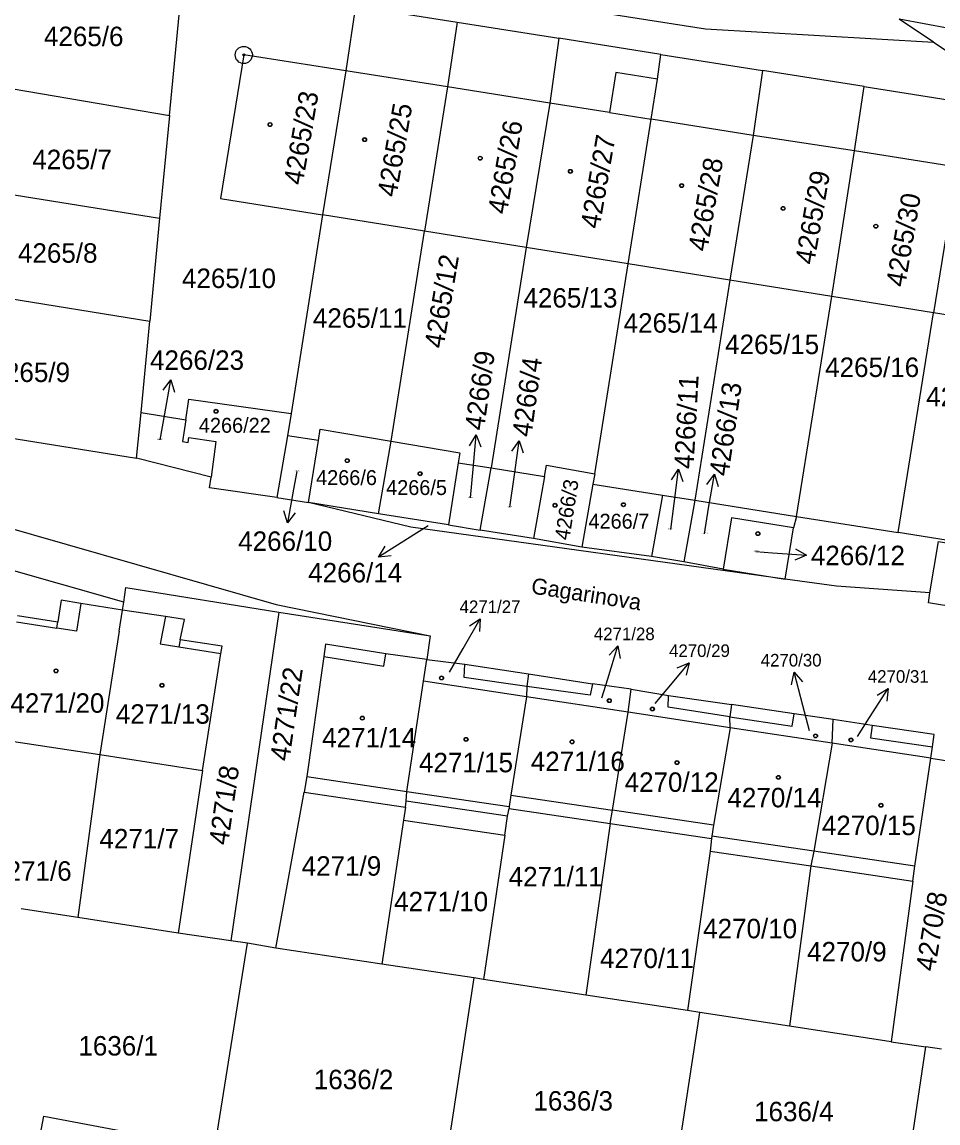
# Model space of a CAD drawing. Extents: x -593183 to -588034, y -1130415 to -1124994.
# Drawn here: x -589711.3 to -589631.2, y -1129310.7 to -1129214.6 of the extents above; entities that cross this region are included whole.
import ezdxf

# ---------------------------------------------------------------- set-up
doc = ezdxf.new("R2010")
doc.units = 0
for name, color, linetype in [('Vrstva 1', 7, 'Continuous'), ('Vrstva 15', 7, 'Continuous'), ('Vrstva 16', 7, 'Continuous'), ('Vrstva 18', 7, 'Continuous'), ('Vrstva 19', 7, 'Continuous'), ('Vrstva 24', 7, 'Continuous'), ('Vrstva 25', 7, 'Continuous'), ('Vrstva 4', 7, 'Continuous')]:
    doc.layers.add(name, color=color, linetype=linetype)

msp = doc.modelspace()

# ---------------------------------------------------------------- linework, layer by layer
at = {"layer": 'Vrstva 1'}
for p, q in [((-589714.12, -1129205.36), (-589651.53, -1129215.17)), ((-589698.37, -1129222.75), (-589697.23, -1129210.79)), ((-589682.12, -1129213.18), (-589682.97, -1129218.83)), ((-589682.12, -1129213.18), (-589673.23, -1129214.58)), ((-589673.23, -1129214.58), (-589674.07, -1129220.24)), ((-589673.23, -1129214.58), (-589664.34, -1129215.99)), ((-589630.25, -1129215.13), (-589634.6, -1129214.34)), ((-589631.61, -1129216.33), (-589634.6, -1129214.34)), ((-589664.34, -1129215.99), (-589665.15, -1129221.66)), ((-589655.44, -1129217.4), (-589664.34, -1129215.99)), ((-589651.53, -1129215.17), (-589631.61, -1129216.33)), ((-589631.61, -1129216.33), (-589622.08, -1129222.68)), ((-589691.88, -1129217.45), (-589693.91, -1129229.98)), ((-589682.97, -1129218.83), (-589691.88, -1129217.45)), ((-589655.72, -1129219.56), (-589655.44, -1129217.4)), ((-589655.44, -1129217.4), (-589646.55, -1129218.81)), ((-589682.97, -1129218.83), (-589685, -1129231.43)), ((-589646.55, -1129218.81), (-589647.38, -1129224.48)), ((-589637.66, -1129220.21), (-589646.55, -1129218.81)), ((-589714.78, -1129219.94), (-589698.37, -1129222.75)), ((-589656.28, -1129223.07), (-589655.72, -1129219.56)), ((-589674.07, -1129220.24), (-589676.1, -1129232.85)), ((-589638.52, -1129225.83), (-589637.66, -1129220.21)), ((-589637.66, -1129220.21), (-589628.76, -1129221.62)), ((-589665.15, -1129221.66), (-589667.2, -1129234.27)), ((-589698.37, -1129222.75), (-589699.23, -1129231.72)), ((-589658.3, -1129235.7), (-589656.28, -1129223.07)), ((-589647.38, -1129224.48), (-589649.41, -1129237.13)), ((-589640.51, -1129238.55), (-589638.52, -1129225.83)), ((-589629.55, -1129227.26), (-589631.61, -1129239.98)), ((-589716.26, -1129228.98), (-589699.23, -1129231.72)), ((-589693.91, -1129229.98), (-589685, -1129231.43)), ((-589685, -1129231.43), (-589687.74, -1129248.76)), ((-589676.1, -1129232.85), (-589685, -1129231.43)), ((-589699.23, -1129231.72), (-589700.09, -1129240.71)), ((-589679.01, -1129251.19), (-589676.1, -1129232.85)), ((-589667.2, -1129234.27), (-589676.1, -1129232.85)), ((-589667.2, -1129234.27), (-589670.26, -1129253.53)), ((-589658.3, -1129235.7), (-589667.2, -1129234.27)), ((-589661.2, -1129254.05), (-589658.3, -1129235.7)), ((-589649.41, -1129237.13), (-589658.3, -1129235.7)), ((-589649.41, -1129237.13), (-589652.48, -1129256.35)), ((-589640.51, -1129238.55), (-589649.41, -1129237.13)), ((-589717.66, -1129237.87), (-589700.09, -1129240.71)), ((-589643.59, -1129257.76), (-589640.51, -1129238.55)), ((-589631.61, -1129239.98), (-589640.51, -1129238.55)), ((-589634.7, -1129259.16), (-589631.61, -1129239.98)), ((-589622.71, -1129241.4), (-589631.61, -1129239.98)), ((-589700.85, -1129248.69), (-589700.09, -1129240.71)), ((-589739.24, -1129246.54), (-589701.24, -1129252.68)), ((-589696.94, -1129249.31), (-589696.67, -1129247.52)), ((-589696.67, -1129247.52), (-589687.74, -1129248.76)), ((-589701.24, -1129252.68), (-589700.85, -1129248.69)), ((-589700.85, -1129248.69), (-589696.94, -1129249.31)), ((-589687.74, -1129248.76), (-589688.05, -1129250.72)), ((-589696.94, -1129249.31), (-589697.24, -1129251.23)), ((-589688.05, -1129250.72), (-589688.98, -1129256.11)), ((-589685.35, -1129251.14), (-589688.05, -1129250.72)), ((-589685.35, -1129251.14), (-589685.19, -1129250.15)), ((-589685.19, -1129250.15), (-589679.01, -1129251.19)), ((-589697.24, -1129251.23), (-589696.75, -1129251.31)), ((-589696.75, -1129251.31), (-589696.68, -1129250.86)), ((-589696.68, -1129250.86), (-589694.32, -1129251.21)), ((-589694.32, -1129251.21), (-589694.74, -1129254.32)), ((-589686.21, -1129256.55), (-589685.35, -1129251.14)), ((-589680.11, -1129257.52), (-589679.01, -1129251.19)), ((-589679.01, -1129251.19), (-589673, -1129252.2)), ((-589673, -1129252.2), (-589673.14, -1129253.08)), ((-589694.74, -1129254.32), (-589701.24, -1129252.68)), ((-589673.14, -1129253.08), (-589674, -1129258.5)), ((-589673.14, -1129253.08), (-589670.26, -1129253.53)), ((-589671.21, -1129258.95), (-589670.26, -1129253.53)), ((-589670.26, -1129253.53), (-589665.6, -1129254.27)), ((-589665.6, -1129254.27), (-589665.43, -1129253.29)), ((-589665.43, -1129253.29), (-589661.2, -1129254.05)), ((-589694.86, -1129255.25), (-589694.74, -1129254.32)), ((-589665.6, -1129254.27), (-589666.57, -1129259.69)), ((-589661.2, -1129254.05), (-589661.37, -1129254.94)), ((-589688.98, -1129256.11), (-589694.86, -1129255.25)), ((-589661.37, -1129254.94), (-589662.35, -1129260.45)), ((-589661.37, -1129254.94), (-589655.3, -1129255.9)), ((-589688.98, -1129256.11), (-589686.21, -1129256.55)), ((-589655.3, -1129255.9), (-589656.26, -1129261.27)), ((-589655.3, -1129255.9), (-589652.48, -1129256.35)), ((-589652.48, -1129256.35), (-589653.44, -1129261.74)), ((-589652.48, -1129256.35), (-589643.59, -1129257.76)), ((-589677.29, -1129258.7), (-589686.21, -1129256.55)), ((-589680.11, -1129257.52), (-589686.21, -1129256.55)), ((-589713.95, -1129258.3), (-589689.05, -1129265.45)), ((-589674, -1129258.5), (-589680.11, -1129257.52)), ((-589649.26, -1129257.87), (-589650, -1129262.36)), ((-589643.84, -1129258.76), (-589649.26, -1129257.87)), ((-589643.59, -1129257.76), (-589643.84, -1129258.76)), ((-589643.59, -1129257.76), (-589634.7, -1129259.16)), ((-589644.57, -1129263.25), (-589677.29, -1129258.7)), ((-589674, -1129258.5), (-589671.21, -1129258.95)), ((-589666.57, -1129259.69), (-589671.21, -1129258.95)), ((-589644.57, -1129263.25), (-589643.84, -1129258.76)), ((-589625.81, -1129260.57), (-589634.7, -1129259.16)), ((-589662.35, -1129260.45), (-589666.57, -1129259.69)), ((-589656.26, -1129261.27), (-589662.35, -1129260.45)), ((-589653.44, -1129261.74), (-589656.26, -1129261.27)), ((-589702.37, -1129265.24), (-589714.91, -1129261.67)), ((-589650, -1129262.36), (-589653.44, -1129261.74)), ((-589650, -1129262.36), (-589644.57, -1129263.25)), ((-589702.37, -1129265.24), (-589702.19, -1129263.98)), ((-589702.19, -1129263.98), (-589688.82, -1129266.13)), ((-589640.09, -1129263.85), (-589644.57, -1129263.25)), ((-589631.92, -1129264.44), (-589640.09, -1129263.85)), ((-589707.83, -1129265.08), (-589708.12, -1129266.96)), ((-589706.12, -1129265.36), (-589707.83, -1129265.08)), ((-589632.06, -1129265.31), (-589631.92, -1129264.44)), ((-589702.48, -1129265.96), (-589706.12, -1129265.36)), ((-589702.77, -1129267.78), (-589702.48, -1129265.96)), ((-589702.48, -1129265.96), (-589702.37, -1129265.24)), ((-589698.71, -1129266.51), (-589702.48, -1129265.96)), ((-589689.05, -1129265.45), (-589675.6, -1129268.19)), ((-589711.65, -1129266.42), (-589708.12, -1129266.96)), ((-589697.07, -1129266.75), (-589698.71, -1129266.51)), ((-589697.44, -1129268.55), (-589697.07, -1129266.75)), ((-589688.82, -1129266.13), (-589693.02, -1129294.82)), ((-589688.82, -1129266.13), (-589675.6, -1129268.19)), ((-589702.77, -1129267.78), (-589704.45, -1129278.55)), ((-589693.77, -1129269.09), (-589697.44, -1129268.55)), ((-589684.73, -1129268.91), (-589684.88, -1129270)), ((-589679.47, -1129269.77), (-589684.73, -1129268.91)), ((-589675.6, -1129268.19), (-589675.89, -1129270.27)), ((-589695.47, -1129279.96), (-589693.87, -1129269.73)), ((-589693.87, -1129269.73), (-589693.77, -1129269.09)), ((-589675.89, -1129270.27), (-589679.47, -1129269.77)), ((-589684.99, -1129270.81), (-589686.37, -1129280.49)), ((-589684.88, -1129270), (-589684.99, -1129270.81)), ((-589676.17, -1129272.14), (-589675.89, -1129270.27)), ((-589675.89, -1129270.27), (-589672.57, -1129270.66)), ((-589672.57, -1129270.66), (-589666.99, -1129271.52)), ((-589666.99, -1129271.52), (-589667.15, -1129272.62)), ((-589666.99, -1129271.52), (-589661.42, -1129272.37)), ((-589677.62, -1129281.79), (-589676.17, -1129272.14)), ((-589667.18, -1129273.51), (-589676.17, -1129272.14)), ((-589667.15, -1129272.62), (-589667.18, -1129273.51)), ((-589658.02, -1129272.85), (-589661.42, -1129272.37)), ((-589658.28, -1129274.87), (-589658.02, -1129272.85)), ((-589658.02, -1129272.85), (-589654.77, -1129273.39)), ((-589667.18, -1129273.51), (-589668.53, -1129282.1)), ((-589658.28, -1129274.87), (-589667.18, -1129273.51)), ((-589654.77, -1129273.39), (-589649.26, -1129274.2)), ((-589649.26, -1129274.2), (-589649.42, -1129275.27)), ((-589643.8, -1129275), (-589649.26, -1129274.2)), ((-589659.67, -1129283.41), (-589658.28, -1129274.87)), ((-589649.37, -1129276.22), (-589658.28, -1129274.87)), ((-589649.37, -1129276.22), (-589649.42, -1129275.27)), ((-589640.37, -1129275.51), (-589643.8, -1129275)), ((-589640.48, -1129277.57), (-589640.37, -1129275.51)), ((-589636.97, -1129276.01), (-589640.37, -1129275.51)), ((-589649.37, -1129276.22), (-589650.83, -1129284.72)), ((-589640.48, -1129277.57), (-589649.37, -1129276.22)), ((-589631.54, -1129276.82), (-589636.97, -1129276.01)), ((-589713.35, -1129277.21), (-589704.45, -1129278.55)), ((-589640.48, -1129277.57), (-589642.08, -1129287)), ((-589631.85, -1129278.89), (-589640.48, -1129277.57)), ((-589631.7, -1129277.9), (-589631.54, -1129276.82)), ((-589704.45, -1129278.55), (-589706.37, -1129292.79)), ((-589704.45, -1129278.55), (-589695.47, -1129279.96)), ((-589631.85, -1129278.89), (-589631.7, -1129277.9)), ((-589633.25, -1129288.31), (-589631.85, -1129278.89)), ((-589631.85, -1129278.89), (-589627.15, -1129279.6)), ((-589695.47, -1129279.96), (-589697.62, -1129294.16)), ((-589686.37, -1129280.49), (-589686.61, -1129281.86)), ((-589689.07, -1129295.46), (-589686.61, -1129281.86)), ((-589686.61, -1129281.86), (-589677.76, -1129283.17)), ((-589677.68, -1129282.63), (-589677.62, -1129281.79)), ((-589668.53, -1129282.1), (-589668.68, -1129283.11)), ((-589677.76, -1129283.17), (-589677.93, -1129284.3)), ((-589677.76, -1129283.17), (-589677.68, -1129282.63)), ((-589668.84, -1129283.94), (-589668.7, -1129283.28)), ((-589668.68, -1129283.11), (-589668.7, -1129283.28)), ((-589668.7, -1129283.28), (-589659.85, -1129284.59)), ((-589659.85, -1129284.59), (-589659.67, -1129283.41)), ((-589677.93, -1129284.3), (-589679.81, -1129296.87)), ((-589677.93, -1129284.3), (-589669.08, -1129285.61)), ((-589669.08, -1129285.61), (-589668.84, -1129283.94)), ((-589659.85, -1129284.59), (-589661.99, -1129299.58)), ((-589659.85, -1129284.59), (-589651, -1129285.9)), ((-589650.83, -1129284.72), (-589650.97, -1129285.68)), ((-589669.08, -1129285.61), (-589670.92, -1129298.22)), ((-589651, -1129285.9), (-589651.14, -1129286.99)), ((-589650.97, -1129285.68), (-589651, -1129285.9)), ((-589651.14, -1129286.99), (-589653.1, -1129300.93)), ((-589651.14, -1129286.99), (-589642.33, -1129288.29)), ((-589642.08, -1129287), (-589642.33, -1129288.29)), ((-589642.33, -1129288.29), (-589644.18, -1129302.29)), ((-589642.33, -1129288.29), (-589633.42, -1129289.62)), ((-589633.42, -1129289.62), (-589633.25, -1129288.31)), ((-589633.42, -1129289.62), (-589635.3, -1129303.64)), ((-589706.37, -1129292.79), (-589711.33, -1129292.03)), ((-589697.62, -1129294.16), (-589706.37, -1129292.79)), ((-589693.02, -1129294.82), (-589697.62, -1129294.16)), ((-589691.54, -1129295.05), (-589693.02, -1129294.82)), ((-589695.64, -1129320.68), (-589691.54, -1129295.05)), ((-589689.07, -1129295.46), (-589691.54, -1129295.05)), ((-589679.81, -1129296.87), (-589689.07, -1129295.46)), ((-589671.78, -1129298.06), (-589679.81, -1129296.87)), ((-589671.78, -1129298.06), (-589676.85, -1129331.32)), ((-589670.92, -1129298.22), (-589671.78, -1129298.06)), ((-589661.99, -1129299.58), (-589670.92, -1129298.22)), ((-589653.1, -1129300.93), (-589661.99, -1129299.58)), ((-589656.59, -1129331.03), (-589652.02, -1129301.08)), ((-589652.02, -1129301.08), (-589653.1, -1129300.93)), ((-589644.18, -1129302.29), (-589652.02, -1129301.08)), ((-589635.3, -1129303.64), (-589644.18, -1129302.29)), ((-589636.21, -1129330.61), (-589632.27, -1129304.09)), ((-589635.3, -1129303.64), (-589632.27, -1129304.09)), ((-589630.9, -1129304.3), (-589632.27, -1129304.09)), ((-589710.46, -1129316.11), (-589709.35, -1129310.16)), ((-589709.35, -1129310.16), (-589699.32, -1129312.03))]:
    msp.add_line(p, q, dxfattribs=at)
for points in [[(-589631.92, -1129264.44), (-589631.18, -1129259.94), (-589625.86, -1129260.82), (-589626.53, -1129264.83)], [(-589626.53, -1129264.83), (-589626.75, -1129266.18), (-589632.06, -1129265.31)]]:
    msp.add_lwpolyline(points, dxfattribs=at)
at = {"layer": 'Vrstva 16'}
for p, q in [((-589699.18, -1129251.08), (-589698.77, -1129248.79)), ((-589687.25, -1129253.83), (-589687.52, -1129255.38)), ((-589672.06, -1129256.14), (-589671.84, -1129253.63)), ((-589668.63, -1129256.96), (-589668.23, -1129254.12)), ((-589654.57, -1129258.9), (-589654.27, -1129256.62)), ((-589651.63, -1129259.27), (-589651.26, -1129257.04)), ((-589675.76, -1129258.59), (-589677.56, -1129259.72)), ((-589647.14, -1129260.83), (-589645.69, -1129260.94)), ((-589673.89, -1129271.35), (-589672.72, -1129269.3)), ((-589660.58, -1129273.6), (-589660.07, -1129271.94)), ((-589655.92, -1129274.09), (-589654.89, -1129272.85)), ((-589642.45, -1129276.49), (-589643.03, -1129274.27)), ((-589638.24, -1129276.98), (-589637.19, -1129275.32))]:
    msp.add_line(p, q, dxfattribs=at)
at = {"layer": 'Vrstva 24'}
for radius in [0.75, 0.0903]:
    msp.add_circle((-589691.88, -1129217.45), radius, dxfattribs=at)
at = {"layer": 'Vrstva 25'}
for p, q in [((-589698.77, -1129248.79), (-589698.243, -1129245.837)), ((-589671.84, -1129253.63), (-589671.569, -1129250.642)), ((-589668.23, -1129254.12), (-589667.815, -1129251.149)), ((-589654.27, -1129256.62), (-589653.881, -1129253.645)), ((-589651.26, -1129257.04), (-589650.761, -1129254.082)), ((-589687.52, -1129255.38), (-589688.053, -1129258.332)), ((-589677.56, -1129259.72), (-589680.1, -1129261.317)), ((-589645.69, -1129260.94), (-589642.697, -1129261.151)), ((-589672.72, -1129269.3), (-589671.227, -1129266.698)), ((-589660.07, -1129271.94), (-589659.186, -1129269.073)), ((-589654.89, -1129272.85), (-589652.973, -1129270.542)), ((-589643.03, -1129274.27), (-589643.792, -1129271.368)), ((-589637.19, -1129275.32), (-589635.581, -1129272.788))]:
    msp.add_line(p, q, dxfattribs=at)
for points in [[(-589698.911, -1129246.733), (-589698.243, -1129245.837), (-589697.926, -1129246.909)], [(-589672.157, -1129251.593), (-589671.569, -1129250.642), (-589671.161, -1129251.683)], [(-589668.448, -1129252.07), (-589667.815, -1129251.149), (-589667.458, -1129252.208)], [(-589654.506, -1129254.572), (-589653.881, -1129253.645), (-589653.515, -1129254.702)], [(-589651.421, -1129254.985), (-589650.761, -1129254.082), (-589650.434, -1129255.151)], [(-589687.383, -1129257.437), (-589688.053, -1129258.332), (-589688.367, -1129257.259)], [(-589678.987, -1129261.208), (-589680.1, -1129261.317), (-589679.519, -1129260.361)], [(-589643.66, -1129260.582), (-589642.697, -1129261.151), (-589643.73, -1129261.579)], [(-589672.158, -1129267.316), (-589671.227, -1129266.698), (-589671.291, -1129267.814)], [(-589659.959, -1129269.881), (-589659.186, -1129269.073), (-589659.003, -1129270.176)], [(-589653.997, -1129270.992), (-589652.973, -1129270.542), (-589653.228, -1129271.631)], [(-589644.022, -1129272.463), (-589643.792, -1129271.368), (-589643.054, -1129272.209)], [(-589636.539, -1129273.364), (-589635.581, -1129272.788), (-589635.695, -1129273.9)]]:
    msp.add_lwpolyline(points, dxfattribs=at)
for centre, radius in [((-589689.58, -1129223.53), 0.175), ((-589689.58, -1129223.53), 0.15), ((-589681.32, -1129224.85), 0.175), ((-589681.32, -1129224.85), 0.15), ((-589671.22, -1129226.47), 0.175), ((-589671.22, -1129226.47), 0.15), ((-589663.34, -1129227.62), 0.175), ((-589663.34, -1129227.62), 0.15), ((-589653.62, -1129228.86), 0.175), ((-589653.62, -1129228.86), 0.15), ((-589644.75, -1129230.86), 0.175), ((-589644.75, -1129230.86), 0.15), ((-589636.65, -1129232.41), 0.175), ((-589636.65, -1129232.41), 0.15), ((-589694.3, -1129248.58), 0.175), ((-589694.3, -1129248.58), 0.15), ((-589682.84, -1129252.89), 0.175), ((-589682.84, -1129252.89), 0.15), ((-589676.47, -1129254.03), 0.175), ((-589676.47, -1129254.03), 0.15), ((-589664.68, -1129256.79), 0.175), ((-589664.68, -1129256.79), 0.15), ((-589658.7, -1129256.74), 0.175), ((-589658.7, -1129256.74), 0.15), ((-589646.96, -1129259.26), 0.175), ((-589646.96, -1129259.26), 0.15), ((-589708.28, -1129271.25), 0.175), ((-589708.28, -1129271.25), 0.15), ((-589674.6, -1129271.87), 0.175), ((-589674.6, -1129271.87), 0.15), ((-589699.03, -1129272.51), 0.175), ((-589699.03, -1129272.51), 0.15), ((-589659.94, -1129273.85), 0.175), ((-589659.94, -1129273.85), 0.15), ((-589656.17, -1129274.58), 0.175), ((-589656.17, -1129274.58), 0.15), ((-589681.52, -1129275.38), 0.175), ((-589681.52, -1129275.38), 0.15), ((-589672.46, -1129277.24), 0.175), ((-589672.46, -1129277.24), 0.15), ((-589663.19, -1129277.45), 0.175), ((-589663.19, -1129277.45), 0.15), ((-589641.92, -1129276.93), 0.175), ((-589641.92, -1129276.93), 0.15), ((-589638.83, -1129277.28), 0.175), ((-589638.83, -1129277.28), 0.15), ((-589654.02, -1129279.26), 0.175), ((-589654.02, -1129279.26), 0.15), ((-589645.16, -1129280.56), 0.175), ((-589645.16, -1129280.56), 0.15), ((-589636.2, -1129282.99), 0.175), ((-589636.2, -1129282.99), 0.15)]:
    msp.add_circle(centre, radius, dxfattribs=at)
at = {"layer": 'Vrstva 4'}
for p, q in [((-589674.07, -1129220.24), (-589682.97, -1129218.83)), ((-589659.38, -1129218.98), (-589659.93, -1129222.49)), ((-589655.72, -1129219.56), (-589659.38, -1129218.98)), ((-589665.15, -1129221.66), (-589674.07, -1129220.24)), ((-589659.93, -1129222.49), (-589665.15, -1129221.66)), ((-589659.93, -1129222.49), (-589656.28, -1129223.07)), ((-589647.38, -1129224.48), (-589656.28, -1129223.07)), ((-589638.52, -1129225.83), (-589647.38, -1129224.48)), ((-589629.55, -1129227.26), (-589638.52, -1129225.83)), ((-589706.12, -1129265.36), (-589706.41, -1129267.22)), ((-589711.73, -1129266.96), (-589708.2, -1129267.51)), ((-589708.2, -1129267.51), (-589708.12, -1129266.96)), ((-589698.71, -1129266.51), (-589699.18, -1129268.9)), ((-589706.5, -1129267.77), (-589708.2, -1129267.51)), ((-589706.41, -1129267.22), (-589706.5, -1129267.77)), ((-589699.18, -1129268.9), (-589697.56, -1129269.15)), ((-589697.44, -1129268.55), (-589697.56, -1129269.15)), ((-589697.56, -1129269.15), (-589693.87, -1129269.73)), ((-589679.65, -1129270.84), (-589679.47, -1129269.77)), ((-589684.88, -1129270), (-589679.65, -1129270.84)), ((-589672.62, -1129271.82), (-589672.57, -1129270.66)), ((-589667.15, -1129272.62), (-589672.62, -1129271.82)), ((-589661.61, -1129273.38), (-589667.15, -1129272.62)), ((-589661.42, -1129272.37), (-589661.61, -1129273.38)), ((-589654.79, -1129274.43), (-589654.77, -1129273.39)), ((-589649.42, -1129275.27), (-589654.79, -1129274.43)), ((-589649.42, -1129275.27), (-589643.96, -1129276.08)), ((-589643.96, -1129276.08), (-589643.8, -1129275)), ((-589636.97, -1129276.01), (-589637.13, -1129277.1)), ((-589637.13, -1129277.1), (-589631.7, -1129277.9)), ((-589686.37, -1129280.49), (-589677.62, -1129281.79)), ((-589677.62, -1129281.79), (-589668.68, -1129283.11)), ((-589668.53, -1129282.1), (-589659.67, -1129283.41)), ((-589668.84, -1129283.94), (-589677.68, -1129282.63)), ((-589650.83, -1129284.72), (-589659.67, -1129283.41)), ((-589642.08, -1129287), (-589650.97, -1129285.68)), ((-589633.25, -1129288.31), (-589642.08, -1129287))]:
    msp.add_line(p, q, dxfattribs=at)

# ---------------------------------------------------------------- texts
at = {"layer": 'Vrstva 15'}
msp.add_text('Gagarinova', height=1.4, rotation=351.14571, dxfattribs=at).set_placement((-589666.83, -1129264.48))
at = {"layer": 'Vrstva 16'}
for s, height, p in [('4266/23', 1.7, (-589700.072, -1129244.96)), ('4266/10', 1.7, (-589692.367, -1129260.77)), ('4266/12', 1.7, (-589642.328, -1129262.02)), ('4266/14', 1.7, (-589686.25, -1129263.52)), ('4271/27', 1.1, (-589673.02, -1129266.2)), ('4271/28', 1.1, (-589661.29, -1129268.57)), ('4270/29', 1.1, (-589654.72, -1129270.04)), ('4270/30', 1.1, (-589646.71, -1129270.87)), ('4270/31', 1.1, (-589637.35, -1129272.29))]:
    msp.add_text(s, height=height, dxfattribs=at).set_placement(p)
for s, rotation, p in [('4266/9', 81.96309, (-589670.898, -1129250.316)), ('4266/4', 82.17189, (-589666.754, -1129250.878)), ('4266/11', 86.77791, (-589652.588, -1129253.651)), ('4266/13', 81.68679, (-589649.54, -1129254.307))]:
    msp.add_text(s, height=1.7, rotation=rotation, dxfattribs=at).set_placement(p)
at = {"layer": 'Vrstva 18'}
for s, height, p in [('4265/6', 1.7, (-589709.34, -1129216.68)), ('4265/7', 1.7, (-589710.36, -1129227.43)), ('4265/8', 1.7, (-589711.61, -1129235.6)), ('4265/10', 1.7, (-589697.28, -1129237.81)), ('4265/13', 1.7, (-589667.44, -1129239.52)), ('4265/11', 1.7, (-589685.84, -1129241.28)), ('4265/14', 1.7, (-589658.69, -1129241.71)), ('4265/15', 1.7, (-589649.82, -1129243.58)), ('4265/16', 1.7, (-589641.08, -1129245.58)), ('4265/9', 1.7, (-589714.01, -1129246.02)), ('4265/17', 1.7, (-589632.25, -1129248.15)), ('4266/23', 0.1, (-589699.442, -1129251.08)), ('4266/10', 0.1, (-589687.487, -1129253.83)), ('4266/9', 0.1, (-589672.278, -1129256.14)), ('4266/4', 0.1, (-589668.848, -1129256.96)), ('4266/14', 0.01, (-589675.76, -1129258.59)), ('4266/11', 0.1, (-589654.787, -1129258.9)), ('4266/13', 0.1, (-589651.87, -1129259.27)), ('4271/7', 1.7, (-589704.49, -1129286.76)), ('4271/6', 1.7, (-589713.87, -1129289.58)), ('4271/9', 1.7, (-589686.82, -1129289.14)), ('4271/11', 1.7, (-589668.73, -1129290.07)), ('4271/10', 1.7, (-589678.74, -1129292.25)), ('4270/10', 1.7, (-589651.74, -1129294.61)), ('4270/9', 1.7, (-589642.66, -1129296.63)), ('4270/11', 1.7, (-589660.75, -1129297.21)), ('1636/1', 1.7, (-589706.33, -1129304.85)), ('1636/2', 1.7, (-589685.76, -1129307.79)), ('1636/3', 1.7, (-589666.57, -1129309.66)), ('1636/4', 1.7, (-589647.29, -1129310.59))]:
    msp.add_text(s, height=height, dxfattribs=at).set_placement(p)
for s, rotation, p in [('4265/12', 80.35371, (-589674.44, -1129243.15)), ('4271/22', 81.57987, (-589687.91, -1129279.2)), ('4271/8', 81.94563, (-589693.25, -1129286.53)), ('4270/8', 80.74656, (-589631.5, -1129297.56))]:
    msp.add_text(s, height=1.7, rotation=rotation, dxfattribs=at).set_placement(p)
at = {"layer": 'Vrstva 19'}
for s, height, rotation, p in [('4265/23', 1.7, 80.1, (-589686.74, -1129228.88)), ('4265/25', 1.7, 80.1, (-589678.55, -1129229.93)), ('4265/26', 1.7, 80.1, (-589668.9, -1129231.43)), ('4265/27', 1.7, 80.1, (-589660.8, -1129232.7)), ('4265/28', 1.7, 80.1, (-589651.39, -1129234.69)), ('4265/29', 1.7, 80.1, (-589642.05, -1129235.83)), ('4265/30', 1.7, 80.1, (-589634.11, -1129237.79)), ('4266/3', 1.3, 81, (-589663.44, -1129259.89))]:
    msp.add_text(s, height=height, rotation=rotation, dxfattribs=at).set_placement(p)
for s, height, p in [('4266/22', 1.3, (-589695.8, -1129250.45)), ('4266/6', 1.3, (-589685.56, -1129255.02)), ('4266/5', 1.3, (-589679.44, -1129255.89)), ('4266/7', 1.3, (-589661.76, -1129258.83)), ('4266/12', 0.1, (-589647.379, -1129260.83)), ('4271/27', 0.01, (-589673.89, -1129271.35)), ('4271/20', 1.7, (-589712.27, -1129274.91)), ('4271/28', 0.01, (-589660.58, -1129273.6)), ('4271/13', 1.7, (-589703.06, -1129275.87)), ('4270/29', 0.01, (-589655.92, -1129274.09)), ('4271/14', 1.7, (-589685.03, -1129277.94)), ('4270/30', 0.01, (-589642.45, -1129276.49)), ('4270/31', 0.01, (-589638.24, -1129276.98)), ('4271/15', 1.7, (-589676.57, -1129280.11)), ('4271/16', 1.7, (-589666.8, -1129280.01)), ('4270/12', 1.7, (-589658.6, -1129281.82)), ('4270/14', 1.7, (-589649.62, -1129283.17)), ('4270/15', 1.7, (-589641.37, -1129285.6))]:
    msp.add_text(s, height=height, dxfattribs=at).set_placement(p)

doc.saveas('drawing.dxf')
